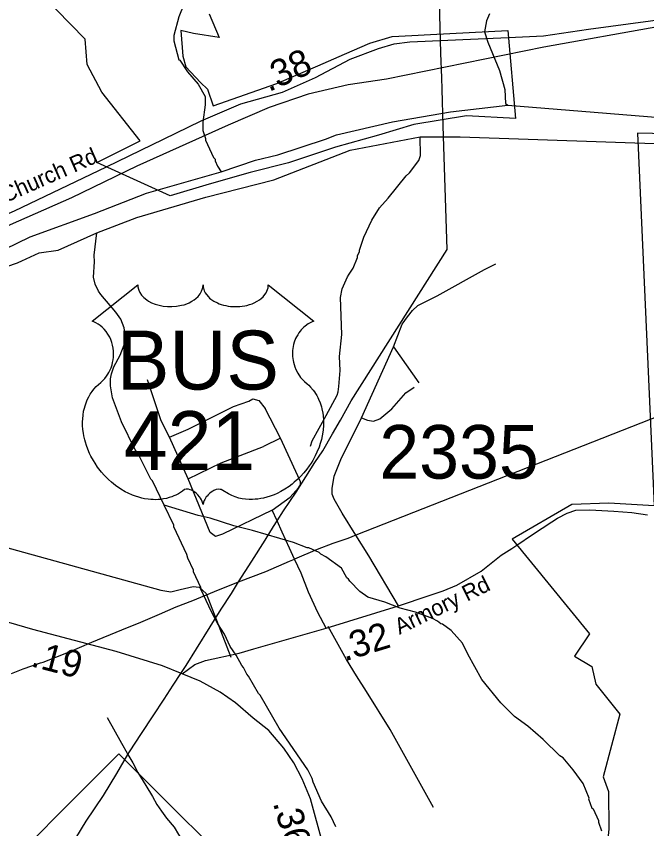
# Model space of a CAD drawing. Extents: x 1248089 to 1457196, y 820910 to 988753.
# Drawn here: x 1371277 to 1374218, y 884759 to 888550 of the extents above; entities that cross this region are included whole.
import ezdxf

# ---------------------------------------------------------------- set-up
doc = ezdxf.new("R2010")
doc.units = 0
for name, color, linetype in [('Exist Boundary Political City Limit New', 7, 'Continuous'), ('Exist Boundary Political City Limit New Hole', 7, 'Continuous'), ('Exist Hydrographic Misc Water Feature', 7, 'Continuous'), ('Exist Hydrographic River Shore', 7, 'Continuous'), ('Exist Railroad Mainline', 7, 'Continuous'), ('Exist Road Non-System Type 51', 7, 'Continuous'), ('Exist Road Primary NC Shield CELL', 7, 'Continuous'), ('Exist Road Primary US Attributed', 7, 'Continuous'), ('Exist Road Primary US Mileage Hundredths English Label', 7, 'Continuous'), ('Exist Road Primary US Shield Number Label', 7, 'Continuous'), ('Exist Road Secondary Type 51 Attributed', 7, 'Continuous'), ('Exist Road Secondary Type 51 Label', 7, 'Continuous'), ('Exist Utilities Electrical Transmission Line', 7, 'Continuous'), ('Map Preparation Boundary City Limit Buffer Line', 7, 'Continuous'), ('Prop GRAU CAT1 Cell', 7, 'Continuous'), ('Prop Horizontal Alignment Direction Label', 7, 'Continuous'), ('Prop Lane Lines', 7, 'Continuous')]:
    doc.layers.add(name, color=color, linetype=linetype)

msp = doc.modelspace()

# ---------------------------------------------------------------- linework, layer by layer
at = {"layer": 'Exist Boundary Political City Limit New'}
for points in [[(1377316.3, 887969), (1377129.3, 887882.3), (1377027.2, 887830.4), (1376873.7, 887800.1), (1376804.6, 887784.4), (1376502.5, 887795.8), (1375655.1, 887955.6), (1375139.3, 887992.5), (1374734.1, 887992.5), (1374175.3, 888004.7), (1374253.5, 886266.2), (1374041.4, 886278), (1373868.5, 886271.9), (1373590.5, 886111.1), (1373951.3, 885668.2), (1373880.8, 885564.5), (1373962.7, 885516.6), (1373980.6, 885433.9), (1374093.2, 885293.8), (1374014.7, 885001.9), (1374039.3, 884932.7), (1374042, 884759.4)], [(1374042, 884759.4), (1374031.8, 884664.7)]]:
    msp.add_lwpolyline(points, dxfattribs=at)
at = {"layer": 'Exist Boundary Political City Limit New Hole'}
msp.add_lwpolyline([(1372178, 888561), (1372223.6, 888451.4), (1372104.9, 888469.7), (1372045.6, 888483.4), (1372054.7, 888364.6), (1372068.4, 888314.4), (1372136.9, 888241.3), (1372168.8, 888209.4), (1372196.2, 888131.7), (1372492.9, 888236.8), (1372684.6, 888319), (1372807.8, 888373.8), (1372926.4, 888424), (1373031.4, 888456), (1373122.7, 888460.6), (1373209.4, 888465.1), (1373569.9, 888483.4), (1373605.8, 888072.5), (1373377.6, 888086.2), (1373131.2, 888045.1), (1372966.9, 887994.9), (1372766.1, 887940.1), (1372547, 887867), (1372369, 887821.3), (1372177.3, 887766.5), (1371994.8, 887711.7), (1371654, 887867.9), (1371854.8, 887968.4), (1371676.8, 888196.8), (1371608.4, 888324.7), (1371599.2, 888443.4), (1371330, 888720.4)], dxfattribs=at)
at = {"layer": 'Exist Hydrographic Misc Water Feature'}
for points in [[(1372099.8, 888705.6), (1372036.2, 888547.1), (1372012.3, 888459.7), (1372011.7, 888435.7), (1372035.8, 888347.1), (1372039.7, 888345.1), (1372076.5, 888290.2), (1372125.3, 888233.1), (1372158, 888176.3), (1372159.2, 888136.3), (1372147.4, 888056.5), (1372148.5, 888016.6), (1372159.7, 887980.3), (1372159.5, 887972.3), (1372197.7, 887891.4), (1372205.5, 887883.3), (1372205.3, 887875.3), (1372216.8, 887851), (1372233.2, 887823.9)], [(1373484.2, 888561.3), (1373471.5, 888529.6), (1373462.3, 888477.8), (1373477.3, 888429.1), (1373532.1, 888297.6), (1373556.6, 888207.9), (1373559.1, 888143.9), (1373570.9, 888135.6)], [(1372823.2, 887334.4), (1372829.8, 887346.8), (1372848.4, 887375.1), (1372869.5, 887425), (1372869.6, 887433.3), (1372878, 887450.6), (1372878.3, 887459), (1372899.5, 887519.7), (1372935.3, 887599), (1372972.5, 887655.8), (1373013, 887701.4), (1373095.8, 887806.3), (1373112.1, 887819.9), (1373155.3, 887876.9), (1373163.8, 887900.7), (1373161, 887987)], [(1371967.2, 886269.4), (1371913.1, 886382.1), (1371905.3, 886390.2), (1371844, 886511.6), (1371832.3, 886527.9), (1371769.1, 886657.4), (1371725.7, 886770.4), (1371716.9, 886826.5), (1371717.7, 886858.5), (1371722.2, 886882.4), (1371732.8, 886914.2), (1371762.1, 886969.5), (1371781.1, 887017), (1371785.5, 887032.9), (1371786.2, 887064.9), (1371780.9, 887097.1), (1371765.8, 887137.4), (1371742.6, 887169.9), (1371672.3, 887251.5), (1371660.8, 887267.8), (1371645.5, 887300.2), (1371638.1, 887332.3), (1371641.8, 887404.3), (1371640.5, 887436.3), (1371653.1, 887539.6)], [(1372650.7, 886544.9), (1372657.3, 886569), (1372723.8, 886687.5), (1372774, 886782.4), (1372778.4, 886798.3), (1372782.9, 886822.1), (1372788.5, 886898), (1372786, 886962.1), (1372796.3, 887065.8), (1372790.1, 887238), (1372796.9, 887277.9), (1372823.2, 887334.4)], [(1372794.2, 885975), (1372721.3, 886027.6), (1372697.5, 886040.1), (1372689.7, 886048.3), (1372642.1, 886069.4), (1372634.1, 886069.6), (1372570.8, 886095), (1372380, 886151.4), (1372292.4, 886173.4), (1372181.2, 886207.9), (1372125.5, 886221.2), (1371967.2, 886269.4)], [(1372768.3, 884768.5), (1372746.3, 884815), (1372702, 884888), (1372661.9, 884976.9), (1372658.3, 884993), (1372637.2, 885033.5), (1372503.5, 885228.6), (1372414.9, 885382.6), (1372407.1, 885390.8), (1372360.9, 885471.8), (1372353.1, 885480), (1372337.8, 885512.4), (1372329.9, 885520.5), (1372303.1, 885569.2), (1372275.9, 885609.8), (1372249.3, 885666.4), (1372218.3, 885715.1), (1372187.5, 885771.8), (1372137.9, 885877), (1372138, 885885), (1372103.7, 885957.6), (1372103.9, 885965.6), (1372077.1, 886022.3), (1372073.4, 886038.4), (1372012.3, 886167.8), (1372012.5, 886175.8), (1371967.2, 886269.4)], [(1374009.4, 884748), (1373994.4, 884788.3), (1373994.5, 884796.3), (1373969.6, 884850.9), (1373963.7, 884853), (1373948.6, 884897.3), (1373950.4, 884902.4), (1373922.3, 884969.8), (1373875.6, 885034.8), (1373828.9, 885089.9), (1373813.1, 885100.2), (1373734.7, 885175.9), (1373664, 885237.4), (1373601, 885282.7), (1373538, 885346.1), (1373448.7, 885456), (1373383.3, 885573.4), (1373358.5, 885625.9), (1373305.7, 885685), (1373266.3, 885713.8), (1373258.4, 885716), (1373242.6, 885728.4), (1373218.9, 885740.9), (1373139.6, 885769.6), (1373067.9, 885789.1), (1372996.6, 885816.2), (1372917.1, 885839.2), (1372879.6, 885866.6), (1372832.7, 885914.3), (1372826.9, 885924.2), (1372819, 885930.4), (1372794.2, 885975)]]:
    msp.add_lwpolyline(points, dxfattribs=at)
at = {"layer": 'Exist Hydrographic River Shore'}
for points in [[(1372771.3, 887996.8), (1373032, 888057.6), (1373303.2, 888104.6), (1373570.9, 888135.6), (1374510.1, 888059.4), (1375600.9, 888050.8), (1376639.8, 887866.5), (1376875.1, 887868.1), (1378155.5, 888347.6), (1378683.5, 888467.3), (1379027.7, 888493.4)], [(1372835.6, 887925.4), (1373161, 887987), (1373347.6, 887988), (1375024.8, 887929.6), (1375646.1, 887902.9), (1376317.9, 887777.2), (1376686.1, 887716.8), (1376979.8, 887767.3), (1377865.2, 888091.9), (1378372.4, 888253.3), (1378989.5, 888335.1)], [(1370988.7, 887349.9), (1371342.7, 887521.3), (1371642.7, 887629.5), (1371884.9, 887724.8), (1372233.2, 887823.9), (1372393.2, 887878.1), (1372498.2, 887904), (1372719.3, 887977.3), (1372771.3, 887996.8)], [(1371142, 887352), (1371282.9, 887399), (1371385, 887446), (1371472.7, 887458.3), (1371653.1, 887539.6), (1371839.4, 887610.7), (1372162, 887706.7), (1372478.4, 887786.4), (1372835.6, 887925.4)]]:
    msp.add_lwpolyline(points, dxfattribs=at)
at = {"layer": 'Exist Railroad Mainline'}
msp.add_lwpolyline([(1377320.1, 888830.5), (1376951.4, 888715.6), (1376652.9, 888647), (1376469.3, 888611.6), (1376398.6, 888602.8), (1376159.7, 888576.2), (1375891.1, 888558.5), (1375386.9, 888536.4), (1374775.2, 888534.2), (1374536.4, 888529.8), (1374277.7, 888503.2), (1373738, 888405.8), (1373005, 888256.8), (1372826.3, 888230.3), (1372638.8, 888186.1), (1372457.9, 888124.3), (1372266, 888042.6), (1371840.2, 887850.6), (1371535.8, 887702.7), (1370778.3, 887370.2)], dxfattribs=at)
at = {"layer": 'Exist Road Non-System Type 51'}
for p, q in [((1372887.4, 886676.6), (1373037.7, 887008.1)), ((1373037.7, 887008.1), (1373155.1, 886839.3)), ((1372510.1, 886581), (1372437.8, 886720.3)), ((1372510.1, 886581), (1372430.5, 886543.4)), ((1372494.4, 886196.4), (1372471.9, 886245.5))]:
    msp.add_line(p, q, dxfattribs=at)
for points in [[(1373037.7, 887008.1), (1373077, 887113.8), (1373102.2, 887148.4), (1373125.2, 887177.8), (1373151.4, 887201.2), (1373240.5, 887246), (1373461.1, 887368), (1373514, 887394.4)], [(1371992.4, 886586.3), (1371954.1, 886662.6), (1371890.2, 886854.3)], [(1372887.4, 886676.6), (1372916.2, 886665.4), (1372943.4, 886661.4), (1372973.8, 886672.5), (1373029.4, 886718.3), (1373095.4, 886793.5), (1373134.1, 886820)], [(1371992.4, 886586.3), (1372079.3, 886624.2), (1372291.3, 886729), (1372362.9, 886754.6), (1372380.8, 886764.8), (1372408.9, 886757.1), (1372437.8, 886720.3)], [(1372861.9, 886128.8), (1372798.3, 886231.3), (1372760, 886296.3), (1372751.7, 886320.8), (1372750.6, 886347.2), (1372761.1, 886405.1), (1372791.5, 886482.4), (1372887.4, 886676.6)], [(1372079.2, 886392), (1371992.4, 886586.3)], [(1372471.9, 886245.5), (1372554.7, 886306.5), (1372593.4, 886349.2), (1372602.9, 886363.5), (1372602.9, 886377.7), (1372590.3, 886406.2), (1372510.1, 886581)], [(1372079.2, 886392), (1372232.5, 886466.2), (1372430.5, 886543.4)], [(1372471.9, 886245.5), (1372240.2, 886133.8), (1372207, 886123.6), (1372181.4, 886141.5), (1372079.2, 886392)], [(1372575.9, 886017.8), (1372552, 886068.6), (1372518.5, 886143.8), (1372494.4, 886196.4)], [(1370976.4, 886132.5), (1371135.5, 886097.8), (1371952.3, 885871.9), (1371998.9, 885864.7), (1372041.9, 885875.5), (1372102.8, 885889.8), (1372131.4, 885886.2), (1372163.7, 885857.6), (1372278.3, 885560)], [(1373060.8, 885799.2), (1372921.4, 886033), (1372861.9, 886128.8)], [(1372723.4, 885695.5), (1372683.5, 885768.7), (1372640.6, 885863.2), (1372607.1, 885951.7), (1372575.9, 886017.8)], [(1373223.3, 884857.7), (1373022, 885222.2), (1372911.8, 885399.7), (1372865.1, 885473), (1372817.6, 885549.1), (1372732.1, 885703.2)], [(1371701.2, 885278.5), (1371769.1, 885159.3), (1371794.2, 885112.7), (1371798.4, 885105.4)], [(1371798.4, 885105.4), (1371821.3, 885066.2), (1371844.4, 885021.7), (1371881.2, 884960.9), (1371912.2, 884910.2), (1371933.4, 884871.8), (1371954.8, 884841.3), (1371978.2, 884808.8), (1372013.4, 884766.1), (1372034.7, 884731.7), (1372058, 884697.2), (1372071.6, 884676.9), (1372087.1, 884652.6), (1372094.7, 884630.4), (1372103.8, 884588.2), (1372112.6, 884524), (1372117.6, 884473.8), (1372130, 884395.5), (1372137.3, 884359.4), (1372146.8, 884337.2), (1372156.5, 884321), (1372177.8, 884286.5)]]:
    msp.add_lwpolyline(points, dxfattribs=at)
at = {"layer": 'Exist Road Primary NC Shield CELL'}
msp.add_lwpolyline([(1371090.6, 884442.5), (1371756.6, 885108.5), (1372422.6, 884442.5), (1371756.6, 883776.6)], close=True, dxfattribs=at)
at = {"layer": 'Exist Road Primary US Attributed'}
for points in [[(1372051.7, 885481.8), (1371959.2, 885518.7), (1371743.2, 885586.7), (1371354.4, 885688.4), (1371091.5, 885764.9)], [(1373031.5, 883935.1), (1372968.5, 884006.2), (1372893, 884125.7), (1372840.6, 884231.7), (1372791.9, 884361), (1372764.2, 884458.8), (1372709.4, 884683.2), (1372649.7, 884899), (1372611, 884992), (1372572, 885066.3), (1372525.7, 885134.6), (1372455, 885217.5), (1372381.9, 885274.8), (1372300.3, 885346.7), (1372228.9, 885397.2), (1372135.1, 885447.2), (1372051.7, 885481.8)]]:
    msp.add_lwpolyline(points, dxfattribs=at)
at = {"layer": 'Exist Road Secondary Type 51 Attributed'}
for points in [[(1373572.8, 888450.5), (1373736.3, 888458.6), (1373946.2, 888489.7), (1374235.6, 888529.1), (1374421.8, 888556.8), (1374863.1, 888570.4), (1375069.1, 888573), (1375176.9, 888574), (1375227.5, 888575.4), (1375330.2, 888577.8), (1375510.7, 888577.8), (1375773.4, 888587.2), (1375878.5, 888591.9), (1376145.2, 888604.5), (1376306.2, 888632.4), (1376395.5, 888644.5), (1376474.2, 888657.8), (1376497.4, 888662)], [(1371699, 887847.3), (1371963.8, 887976.4), (1372140.3, 888062.5), (1372325.5, 888142), (1372520, 888195.5), (1372673.7, 888264.6), (1372835.3, 888349.4), (1372967.1, 888399.6), (1373040, 888421), (1373113.7, 888430.4), (1373572.8, 888450.5)], [(1369767.4, 886124.5), (1369872.8, 886477.4), (1369924.6, 886662.7), (1369987.3, 886800.9), (1370039.1, 886890.4), (1370150.1, 887035.6), (1370238, 887115.7), (1370377.6, 887216.2), (1370647.5, 887371.7), (1370971.9, 887513.7), (1371269.7, 887642.6), (1371699, 887847.3)], [(1373613.2, 886083.2), (1373685.3, 886132.7), (1373775.4, 886191.6), (1373802.7, 886208.9), (1373847.7, 886231.3), (1373887.6, 886245.5), (1373953.1, 886247.5), (1374065.2, 886241.4), (1374149.5, 886234.3), (1374221.6, 886223.8)], [(1372051.7, 885481.8), (1372110.7, 885525.2), (1372160.4, 885544.7), (1372317.8, 885578.4), (1372386.3, 885599.1), (1372668.9, 885679.2), (1372723.4, 885695.5), (1373060.8, 885799.2), (1373203.3, 885847), (1373269.3, 885869.3), (1373333.2, 885895.8), (1373445.4, 885961.8), (1373539.7, 886036.1), (1373589.6, 886067), (1373613.2, 886083.2)]]:
    msp.add_lwpolyline(points, dxfattribs=at)
at = {"layer": 'Exist Utilities Electrical Transmission Line'}
for p, q in [((1373256.7, 888438.8), (1373251.4, 888614.5)), ((1373258.6, 888378.2), (1373256.7, 888438.8)), ((1373262.1, 888262.5), (1373258.6, 888378.2)), ((1373263.8, 888210.1), (1373262.1, 888262.5)), ((1373269, 888039.6), (1373263.8, 888210.1)), ((1374277.5, 886685.2), (1372861.9, 886128.8))]:
    msp.add_line(p, q, dxfattribs=at)
for points in [[(1372494.4, 886196.4), (1372523.3, 886242.8), (1372583.1, 886329.6), (1372628.5, 886400.8), (1372669.9, 886468), (1372707, 886523.3), (1372752.7, 886602.4), (1372789.9, 886665.7), (1372814.9, 886711.2), (1372840.1, 886756.3), (1373286.7, 887462.2), (1373269, 888039.6)], [(1372314.5, 885910.8), (1372376.5, 886007.6), (1372438.5, 886106.4), (1372477.8, 886169.7), (1372494.4, 886196.4)], [(1372861.9, 886128.8), (1372824.2, 886114), (1372754.4, 886090.1), (1372681.8, 886061.5), (1372575.9, 886017.8)], [(1372314.5, 885910.8), (1372441.6, 885960.3), (1372552.6, 886008.1), (1372575.9, 886017.8)], [(1371572.1, 885604.8), (1371630.5, 885630.3), (1371769.7, 885687.6), (1371858.5, 885723.8), (1371945.3, 885760.1), (1372024, 885794.5), (1372100.7, 885825), (1372201.6, 885867), (1372314.5, 885910.8)], [(1372045.6, 885484.2), (1372070.5, 885521.4), (1372118.1, 885598.5), (1372182.2, 885701.3), (1372233.9, 885784.3), (1372281.4, 885857.4), (1372314.5, 885910.8)], [(1371390.3, 885532.7), (1371402.4, 885536.9), (1371521.4, 885582.5), (1371572.1, 885604.8)], [(1371255.3, 885483.4), (1371309.7, 885504.7), (1371390.3, 885532.7)], [(1371798.4, 885105.4), (1371806.3, 885118.5), (1371862, 885203.4), (1371915.7, 885286.4), (1371967.3, 885363.4), (1372008.6, 885428.6), (1372045.6, 885484.2)], [(1371446.7, 884549.4), (1371504.5, 884640.3), (1371556, 884715.3), (1371603.7, 884794.4), (1371684.1, 884914.8), (1371746.2, 885017.6), (1371798.4, 885105.4)]]:
    msp.add_lwpolyline(points, dxfattribs=at)
at = {"layer": 'Map Preparation Boundary City Limit Buffer Line'}
for points in [[(1377316.3, 887969), (1377129.3, 887882.3), (1377027.2, 887830.4), (1376873.7, 887800.1), (1376804.6, 887784.4), (1376502.5, 887795.8), (1375655.1, 887955.6), (1375139.3, 887992.5), (1374734.1, 887992.5), (1374175.3, 888004.7), (1374253.5, 886266.2), (1374041.4, 886278), (1373868.5, 886271.9), (1373590.5, 886111.1), (1373951.3, 885668.2), (1373880.8, 885564.5), (1373962.7, 885516.6), (1373980.6, 885433.9), (1374093.2, 885293.8), (1374014.7, 885001.9), (1374039.3, 884932.7), (1374042, 884759.4)], [(1374042, 884759.4), (1374031.8, 884664.7)]]:
    msp.add_lwpolyline(points, dxfattribs=at)
at = {"layer": 'Prop Horizontal Alignment Direction Label'}
msp.add_lwpolyline([(1371844.6, 887296.6), (1371845.2, 887287.8), (1371847.3, 887277.4), (1371848.9, 887272), (1371853.8, 887261.7), (1371861.9, 887249.5), (1371873.1, 887237.6), (1371885.8, 887227.2), (1371894.3, 887221.6), (1371908.8, 887213.8), (1371925.3, 887206.9), (1371943.6, 887201.7), (1371962.3, 887197.9), (1371982.8, 887195.6), (1372003, 887195.3), (1372024.8, 887196.9), (1372048.9, 887201.5), (1372060.1, 887204.4), (1372072.5, 887208.7), (1372084.1, 887213.5), (1372096.7, 887220.2), (1372106.9, 887226.8), (1372114.9, 887232.6), (1372126.2, 887243.4), (1372135.2, 887254.5), (1372138.9, 887260.8), (1372142.2, 887266.8), (1372146.6, 887279.7), (1372147.9, 887285.3), (1372148.8, 887297.1), (1372149.5, 887287.2), (1372150.5, 887281), (1372152.2, 887275), (1372154.7, 887268.6), (1372159.2, 887259.6), (1372164.2, 887252), (1372173.7, 887240.8), (1372179.6, 887235.3), (1372185, 887230.9), (1372199.4, 887221), (1372216.3, 887212.5), (1372224.6, 887208.8), (1372233.1, 887205.8), (1372243.9, 887202.5), (1372255.1, 887199.9), (1372266.2, 887198), (1372277.5, 887196.4), (1372289, 887195.5), (1372298.4, 887195.3), (1372310, 887195.4), (1372320.6, 887196), (1372331.6, 887197.3), (1372343.6, 887199.3), (1372353.3, 887201.4), (1372366.1, 887204.8), (1372377.6, 887208.9), (1372387.8, 887213.3), (1372401, 887220.2), (1372411.6, 887226.9), (1372419.4, 887233.2), (1372428.7, 887241.7), (1372437.5, 887251.9), (1372442.7, 887259.3), (1372446.3, 887267), (1372449.7, 887275), (1372451.8, 887283.6), (1372452.8, 887291), (1372453, 887297.3), (1372665.5, 887128), (1372660.5, 887126.1), (1372649, 887120.4), (1372639.8, 887115), (1372625.2, 887104.7), (1372618.9, 887099), (1372612.6, 887093.1), (1372606.9, 887086.9), (1372601.8, 887081), (1372595.6, 887072.4), (1372590.1, 887063.9), (1372584.7, 887054.5), (1372580.7, 887046.3), (1372574.2, 887029.2), (1372571.1, 887018.4), (1372569.1, 887009.2), (1372566.6, 886990.3), (1372565.9, 886981.2), (1372565.9, 886972.3), (1372566.4, 886962.9), (1372567.3, 886953.9), (1372568.9, 886944.4), (1372570.4, 886936.1), (1372573.1, 886926), (1372576.8, 886914.2), (1372581.5, 886902.7), (1372591.2, 886884.3), (1372603.7, 886865.4), (1372612.6, 886854.9), (1372621.4, 886845.8), (1372634.5, 886834.8), (1372641.6, 886828.5), (1372649.8, 886820.3), (1372663.1, 886804.9), (1372668.5, 886797.6), (1372673.9, 886789.4), (1372679, 886781), (1372684, 886772), (1372688, 886764.1), (1372695.5, 886745.9), (1372700.9, 886728.2), (1372703.4, 886718.9), (1372707.4, 886698), (1372708.9, 886687.7), (1372710.5, 886667.4), (1372710.6, 886642.7), (1372708.7, 886619.4), (1372704.3, 886592.1), (1372700.7, 886575.8), (1372695.1, 886556.8), (1372689.7, 886540.4), (1372680, 886516.1), (1372671.4, 886498.6), (1372660.2, 886478), (1372652.5, 886465.5), (1372643.6, 886452.2), (1372632.5, 886436.9), (1372619.4, 886420.6), (1372603.7, 886403.4), (1372591, 886390.7), (1372574.5, 886375.8), (1372564.4, 886367.6), (1372550.1, 886356.8), (1372530.5, 886343.7), (1372511.2, 886332.5), (1372494.8, 886324.1), (1372480.2, 886317.8), (1372461.4, 886310.7), (1372430, 886302), (1372418.6, 886299.6), (1372405, 886297.6), (1372392.3, 886296.3), (1372380, 886295.6), (1372363.4, 886295.6), (1372347, 886296.9), (1372331.4, 886299.1), (1372315.2, 886302.5), (1372298.3, 886307.5), (1372282.9, 886313.6), (1372267.3, 886321.2), (1372241, 886337.8), (1372233.5, 886341.8), (1372229.2, 886342.9), (1372219, 886343.4), (1372209.5, 886341.4), (1372199.7, 886337.5), (1372193.8, 886334.4), (1372185.9, 886329.3), (1372179.9, 886324.5), (1372172.6, 886317.6), (1372167.6, 886311.8), (1372163.8, 886307.3), (1372156.4, 886295.6), (1372153.7, 886290.1), (1372151, 886282.9), (1372148.6, 886272.4), (1372145.2, 886285.7), (1372141.3, 886294.5), (1372136.8, 886302), (1372132.1, 886308.7), (1372124.7, 886317.2), (1372118, 886323.6), (1372110, 886330.1), (1372101.5, 886335.3), (1372094.6, 886338.8), (1372088.3, 886341.2), (1372080.7, 886343.1), (1372074.4, 886343.6), (1372069.3, 886343.4), (1372062.2, 886341.8), (1372052.6, 886334.9), (1372043.5, 886328.6), (1372033.5, 886322.5), (1372021.7, 886316.2), (1372013.1, 886312.2), (1372002.8, 886308.2), (1371990.7, 886304.1), (1371977.7, 886300.7), (1371964.2, 886298.1), (1371952.4, 886296.2), (1371939.8, 886295.1), (1371928.3, 886294.7), (1371916.4, 886294.8), (1371905.2, 886295.7), (1371892.3, 886296.9), (1371876.3, 886299.2), (1371862.9, 886302.2), (1371848.9, 886306), (1371834.4, 886310.5), (1371819, 886316.4), (1371799.7, 886324.9), (1371786.2, 886331.8), (1371765, 886343.9), (1371740.2, 886361.2), (1371721.4, 886376.4), (1371707.7, 886388.8), (1371687.5, 886409.4), (1371675.6, 886422.8), (1371656.9, 886446.9), (1371645, 886464.4), (1371637.3, 886477.2), (1371626, 886497.8), (1371619.8, 886510.7), (1371611.8, 886529.6), (1371605.4, 886546.8), (1371600.1, 886563.1), (1371597.3, 886573.5), (1371593.3, 886591.8), (1371590.9, 886604.7), (1371588.5, 886622.4), (1371587.2, 886641.1), (1371586.9, 886658.3), (1371587.3, 886672.6), (1371589, 886689.3), (1371591.8, 886707), (1371595.2, 886722.2), (1371598.3, 886733.2), (1371602.8, 886746.5), (1371608.7, 886761.2), (1371615.8, 886775.3), (1371622.5, 886786.9), (1371630.9, 886799.5), (1371639.2, 886810.2), (1371650.1, 886822), (1371661.3, 886832.8), (1371671.7, 886841.2), (1371684, 886853.2), (1371690.4, 886860.5), (1371698.1, 886870.7), (1371704.3, 886880.1), (1371709.2, 886888.5), (1371715.6, 886901), (1371719.5, 886910.3), (1371724.4, 886924.6), (1371726.9, 886934.6), (1371729.4, 886947.6), (1371731, 886959.8), (1371731.6, 886975), (1371731.3, 886987.5), (1371729.6, 887002.2), (1371726.9, 887016.3), (1371723.6, 887028.6), (1371718.3, 887042.6), (1371713.4, 887052.9), (1371705.3, 887066.9), (1371696.2, 887079.8), (1371686.9, 887090.4), (1371677.5, 887099.8), (1371668.4, 887106.8), (1371659.8, 887113), (1371649, 887119.5), (1371638.6, 887124.7), (1371632.1, 887127.3)], close=True, dxfattribs=at)

# ---------------------------------------------------------------- texts
at = {"layer": 'Exist Road Primary US Mileage Hundredths English Label'}
for s, rotation, p in [('.19', 345.3374, (1371341.2, 885518.2)), ('.36', 285.4622, (1372474.2, 884880.1))]:
    msp.add_text(s, height=125, rotation=rotation, dxfattribs=at).set_placement(p)
at = {"layer": 'Exist Road Primary US Shield Number Label'}
for s, p in [('BUS', (1371746.5, 886808.5)), ('421', (1371778.8, 886432.6))]:
    msp.add_text(s, height=275, dxfattribs=at).set_placement(p)
at = {"layer": 'Exist Road Secondary Type 51 Label'}
for s, rotation, p in [('River Liberty Grove Church Rd', 23.7987, (1370409.5, 887317.9)), ('Armory Rd', 26.178, (1373065, 885663.6))]:
    msp.add_text(s, height=75, rotation=rotation, dxfattribs=at).set_placement(p)
at = {"layer": 'Prop GRAU CAT1 Cell'}
for s, rotation, p in [('.38', 24.1961, (1372455.3, 888195.7)), ('.32', 17.085, (1372808.9, 885539.5))]:
    msp.add_text(s, height=125, rotation=rotation, dxfattribs=at).set_placement(p)
at = {"layer": 'Prop Lane Lines'}
msp.add_text('2335', height=250, dxfattribs=at).set_placement((1372970.9, 886392.9))

doc.saveas('drawing.dxf')
